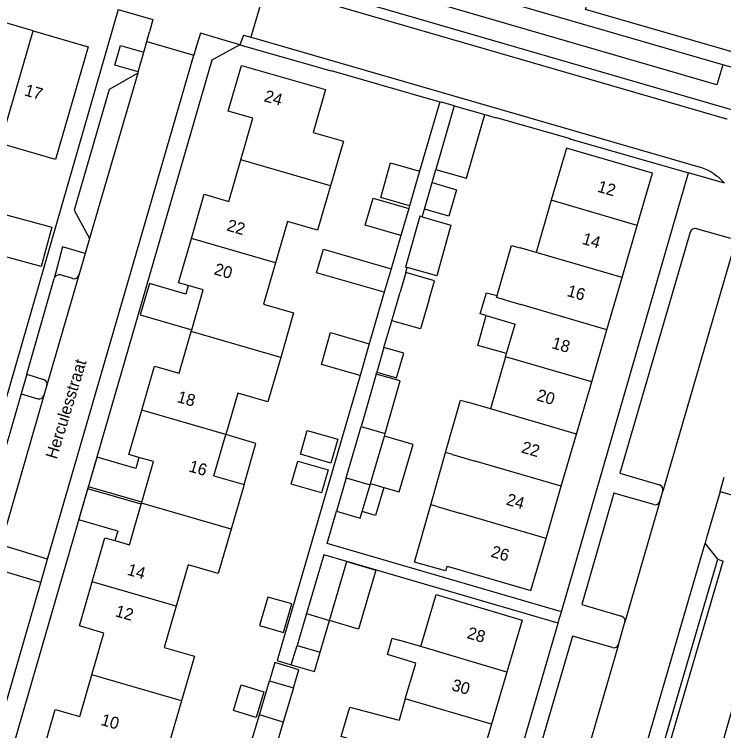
# Model space of a CAD drawing. Extents: x 194485 to 197793, y 468269 to 470822.
# Drawn here: x 196002.8 to 196074.2, y 469426.1 to 469498.3 of the extents above; entities that cross this region are included whole.
import ezdxf

# ---------------------------------------------------------------- set-up
doc = ezdxf.new("R2010")
doc.units = 0
for name, color, linetype in [('BGT grensvlak begroeid terreindeel', 7, 'Continuous'), ('BGT grensvlak gebouwinstallatie plus 1', 7, 'Continuous'), ('BGT grensvlak onbegroeid terreindeel', 7, 'Continuous'), ('BGT grensvlak overig bouwwerk uitbreiding populatie', 7, 'Continuous'), ('BGT grensvlak pand op maaiveld', 7, 'Continuous'), ('BGT grensvlak pand op maaiveld LR', 7, 'Continuous'), ('BGT grensvlak wegdeel', 7, 'Continuous'), ('BGT tekst huisnummerreeks', 7, 'Continuous'), ('BGT tekst openbare ruimte label weg', 7, 'Continuous')]:
    doc.layers.add(name, color=color, linetype=linetype)

msp = doc.modelspace()

# ---------------------------------------------------------------- linework, layer by layer
at = {"layer": 'BGT grensvlak begroeid terreindeel'}
msp.add_line((196074.108, 469493.189), (196042.928, 469502.247), dxfattribs=at)
at = {"layer": 'BGT grensvlak gebouwinstallatie plus 1'}
for p, q in [((196033.217, 469472.25), (196033.915, 469474.616)), ((196033.915, 469474.616), (196040.73, 469472.648)), ((196040.041, 469470.28), (196033.217, 469472.25)), ((196040.73, 469472.648), (196040.041, 469470.28)), ((196016.396, 469471.157), (196015.484, 469468)), ((196020.053, 469470.101), (196016.396, 469471.157)), ((196020.304, 469470.971), (196020.053, 469470.101)), ((196015.484, 469468), (196020.654, 469466.506)), ((196049.448, 469464.932), (196050.291, 469467.936)), ((196052.347, 469464.116), (196049.448, 469464.932)), ((196042.943, 469454.957), (196040.047, 469455.801)), ((196041.553, 469450.185), (196042.943, 469454.957)), ((196010.259, 469450.697), (196011.124, 469453.687)), ((196015.031, 469452.557), (196011.124, 469453.687)), ((196015.348, 469453.655), (196015.031, 469452.557)), ((196009.299, 469447.38), (196010.203, 469450.505)), ((196015.578, 469448.95), (196010.203, 469450.505)), ((196015.634, 469449.142), (196010.259, 469450.697)), ((196038.65, 469451.027), (196039.98, 469450.643)), ((196039.98, 469450.643), (196039.165, 469447.815)), ((196039.98, 469450.643), (196041.553, 469450.185)), ((196039.165, 469447.815), (196037.823, 469448.201)), ((196013.206, 469446.249), (196009.299, 469447.38)), ((196013.206, 469446.249), (196012.927, 469445.284)), ((196030.68, 469432.772), (196031.26, 469434.732)), ((196033.002, 469432.096), (196033.571, 469434.048)), ((196029.033, 469432.996), (196028.487, 469431.163)), ((196031.437, 469432.28), (196029.033, 469432.996)), ((196030.68, 469432.772), (196033.002, 469432.096)), ((196030.89, 469430.447), (196031.437, 469432.28))]:
    msp.add_line(p, q, dxfattribs=at)
for points in [[(196001.736, 469478.141), (196006.584, 469476.832), (196005.518, 469472.883), (196000.67, 469474.192), (196001.736, 469478.141)], [(196025.921, 469450.916), (196027.123, 469455.073), (196024.078, 469455.954)], [(196036.271, 469443.169), (196039.19, 469442.305), (196037.432, 469436.367), (196034.513, 469437.231)]]:
    msp.add_lwpolyline(points, dxfattribs=at)
at = {"layer": 'BGT grensvlak onbegroeid terreindeel'}
msp.add_lwpolyline([(196060.298, 469498.762), (196060.657, 469500), (196068.174, 469525.945), (196074.73, 469524.04), (196075.011, 469523.959), (196078.016, 469523.086), (196078.26, 469523.015), (196083.491, 469521.495), (196077.263, 469500), (196075.615, 469494.313), (196060.298, 469498.762)], dxfattribs=at)
at = {"layer": 'BGT grensvlak overig bouwwerk uitbreiding populatie'}
for p, q in [((196039.696, 469479.813), (196040.676, 469483.302)), ((196040.676, 469483.302), (196043.594, 469482.483)), ((196043.594, 469482.483), (196042.581, 469479.002)), ((196044.078, 469478.667), (196044.859, 469481.333)), ((196044.859, 469481.333), (196047.316, 469480.614)), ((196047.316, 469480.614), (196046.535, 469477.948)), ((196042.581, 469479.002), (196039.696, 469479.813)), ((196046.535, 469477.948), (196044.078, 469478.667)), ((196033.705, 469463.029), (196034.626, 469466.231)), ((196034.626, 469466.231), (196038.534, 469465.105)), ((196038.534, 469465.105), (196037.602, 469461.907)), ((196037.602, 469461.907), (196033.705, 469463.029)), ((196031.604, 469453.968), (196032.295, 469456.365)), ((196032.295, 469456.365), (196035.354, 469455.483)), ((196035.354, 469455.483), (196034.662, 469453.086)), ((196034.662, 469453.086), (196031.604, 469453.968)), ((196030.663, 469450.957), (196031.324, 469453.275)), ((196031.324, 469453.275), (196034.397, 469452.397)), ((196034.397, 469452.397), (196033.735, 469450.08)), ((196033.735, 469450.08), (196030.663, 469450.957)), ((196024.851, 469428.171), (196025.641, 469430.767)), ((196025.641, 469430.767), (196027.922, 469430.073)), ((196027.922, 469430.073), (196027.132, 469427.477)), ((196027.132, 469427.477), (196024.851, 469428.171))]:
    msp.add_line(p, q, dxfattribs=at)
at = {"layer": 'BGT grensvlak pand op maaiveld'}
for p, q in [((196047.073, 469489.065), (196045.242, 469482.642)), ((196038.123, 469477.05), (196038.914, 469479.767)), ((196038.914, 469479.767), (196042.501, 469478.729)), ((196056.849, 469479.541), (196055.316, 469474.29)), ((196042.501, 469478.729), (196041.708, 469476.006)), ((196041.708, 469476.006), (196038.123, 469477.05)), ((196063.981, 469471.758), (196065.512, 469477.01)), ((196055.316, 469474.29), (196053.706, 469474.76)), ((196042.206, 469472.275), (196041.637, 469470.296)), ((196062.45, 469466.507), (196063.981, 469471.758)), ((196040.811, 469467.421), (196041.637, 469470.296)), ((196050.291, 469467.936), (196053.213, 469467.084)), ((196052.347, 469464.116), (196053.213, 469467.084)), ((196020.604, 469466.332), (196020.654, 469466.506)), ((196060.919, 469461.255), (196062.45, 469466.507)), ((196040.006, 469464.733), (196039.284, 469462.237)), ((196052.251, 469463.788), (196050.718, 469458.537)), ((196052.251, 469463.788), (196052.347, 469464.116)), ((196059.389, 469456.003), (196060.919, 469461.255)), ((196050.718, 469458.537), (196048.411, 469459.21)), ((196040.128, 469456.078), (196040.434, 469457.127)), ((196036.213, 469451.598), (196037.728, 469456.78)), ((196022.875, 469451.797), (196024.078, 469455.954)), ((196038.65, 469451.027), (196040.047, 469455.801)), ((196040.047, 469455.801), (196040.128, 469456.078)), ((196057.858, 469450.752), (196059.389, 469456.003)), ((196044.716, 469448.884), (196046.218, 469454.153)), ((196022.875, 469451.797), (196025.921, 469450.916)), ((196036.213, 469451.598), (196035.231, 469448.246)), ((196025.921, 469450.916), (196024.626, 469446.437)), ((196037.823, 469448.201), (196038.612, 469450.897)), ((196038.612, 469450.897), (196038.65, 469451.027)), ((196056.328, 469445.501), (196057.858, 469450.752)), ((196015.578, 469448.95), (196015.606, 469449.046)), ((196015.606, 469449.046), (196015.634, 469449.142)), ((196034.513, 469437.231), (196036.271, 469443.169)), ((196032.208, 469437.934), (196031.26, 469434.732)), ((196033.571, 469434.048), (196034.513, 469437.231)), ((196031.26, 469434.732), (196033.571, 469434.048)), ((196043.714, 469434.613), (196041.498, 469435.27)), ((196042.16, 469429.368), (196043.112, 469432.58)), ((196052.377, 469432.043), (196050.82, 469426.8)), ((196027.465, 469427.734), (196028.487, 469431.163)), ((196028.487, 469431.163), (196030.89, 469430.447)), ((196030.89, 469430.447), (196029.868, 469427.018)), ((196019.629, 469429.159), (196018.328, 469424.661)), ((196042.16, 469429.368), (196041.523, 469427.218)), ((196050.82, 469426.8), (196049.264, 469421.555))]:
    msp.add_line(p, q, dxfattribs=at)
for points in [[(196004.682, 469496.615), (195999.254, 469498.186), (195998.033, 469493.969)], [(196004.682, 469496.615), (196010.242, 469495.005), (196006.958, 469483.664), (196001.397, 469485.267)], [(196025.604, 469483.619), (196026.814, 469487.805), (196024.336, 469488.522), (196025.669, 469493.132), (196034.122, 469490.685), (196032.875, 469486.373), (196035.92, 469485.493), (196034.624, 469481.01)], [(196047.073, 469489.065), (196050.16, 469488.189), (196050.158, 469488.181)], [(196045.242, 469482.642), (196048.329, 469481.766), (196050.158, 469488.181)], [(196065.512, 469477.01), (196067.042, 469482.261), (196058.381, 469484.792), (196056.849, 469479.541)], [(196020.628, 469475.7), (196021.915, 469480.15), (196024.393, 469479.433), (196025.604, 469483.619)], [(196034.624, 469481.01), (196033.327, 469476.525), (196030.282, 469477.406), (196029.081, 469473.255)], [(196043.844, 469477.867), (196043.619, 469477.93), (196042.193, 469472.815), (196042.351, 469472.771)], [(196043.844, 469477.867), (196046.755, 469477.056), (196045.329, 469471.94), (196042.351, 469472.771)], [(196020.304, 469470.971), (196019.341, 469471.249), (196020.628, 469475.7)], [(196051.396, 469469.944), (196052.848, 469474.992), (196053.706, 469474.76)], [(196029.081, 469473.255), (196027.874, 469469.08), (196030.919, 469468.199), (196029.625, 469463.724)], [(196044.511, 469469.47), (196045.08, 469471.45), (196042.206, 469472.275)], [(196020.654, 469466.506), (196021.819, 469470.533), (196020.304, 469470.971)], [(196050.291, 469467.936), (196049.708, 469468.101), (196050.315, 469470.238), (196051.396, 469469.944)], [(196044.511, 469469.47), (196043.685, 469466.595), (196040.811, 469467.421)], [(196015.624, 469458.398), (196016.911, 469462.849), (196019.39, 469462.132), (196020.604, 469466.332)], [(196039.284, 469462.237), (196041.272, 469461.662), (196041.994, 469464.158), (196040.006, 469464.733)], [(196029.625, 469463.724), (196028.328, 469459.241), (196025.283, 469460.121), (196024.078, 469455.954)], [(196039.218, 469462.046), (196038.027, 469457.803), (196037.728, 469456.78)], [(196040.434, 469457.127), (196041.625, 469461.371), (196039.218, 469462.046)], [(196046.218, 469454.153), (196047.722, 469459.43), (196048.411, 469459.21)], [(196015.348, 469453.655), (196014.337, 469453.948), (196015.624, 469458.398)], [(196015.634, 469449.142), (196016.816, 469453.231), (196015.348, 469453.655)], [(196012.927, 469445.284), (196014.395, 469444.86), (196015.578, 469448.95)], [(196046.361, 469442.705), (196046.22, 469442.229), (196043.073, 469443.12), (196044.716, 469448.884)], [(196035.231, 469448.246), (196037.63, 469447.543), (196037.823, 469448.201)], [(196024.626, 469446.437), (196023.33, 469441.957), (196020.285, 469442.837), (196019.084, 469438.686)], [(196010.63, 469441.131), (196011.916, 469445.576), (196012.927, 469445.284)], [(196046.361, 469442.705), (196054.799, 469440.256), (196056.328, 469445.501)], [(196036.271, 469443.169), (196033.96, 469443.853), (196032.208, 469437.934)], [(196010.609, 469431.768), (196011.824, 469435.969), (196009.345, 469436.686), (196010.63, 469441.131)], [(196043.714, 469434.613), (196045.267, 469439.857), (196053.933, 469437.287), (196052.377, 469432.043)], [(196027.485, 469436.719), (196029.887, 469436.025), (196030.719, 469438.903), (196028.317, 469439.597), (196027.485, 469436.719)], [(196019.084, 469438.686), (196017.883, 469434.532), (196020.928, 469433.651), (196019.629, 469429.159)], [(196043.112, 469432.58), (196043.232, 469432.957), (196040.38, 469433.819), (196040.848, 469435.467), (196041.498, 469435.27)], [(196005.63, 469423.839), (196006.915, 469428.284), (196009.394, 469427.567), (196010.609, 469431.768)], [(196040.606, 469424.123), (196035.704, 469425.569), (196036.572, 469428.519), (196041.523, 469427.218)], [(196029.868, 469427.018), (196028.68, 469423.03), (196026.277, 469423.746), (196027.465, 469427.734)]]:
    msp.add_lwpolyline(points, dxfattribs=at)
at = {"layer": 'BGT grensvlak pand op maaiveld LR'}
for p, q in [((196001.397, 469485.267), (196004.682, 469496.615)), ((196034.624, 469481.01), (196025.604, 469483.619)), ((196065.512, 469477.01), (196056.849, 469479.541)), ((196029.081, 469473.255), (196020.628, 469475.7)), ((196063.981, 469471.758), (196055.316, 469474.29)), ((196052.174, 469469.509), (196053.784, 469469.039)), ((196062.45, 469466.507), (196053.784, 469469.039)), ((196029.625, 469463.724), (196020.604, 469466.332)), ((196060.919, 469461.255), (196052.251, 469463.788)), ((196024.078, 469455.954), (196015.624, 469458.398)), ((196059.389, 469456.003), (196050.718, 469458.537)), ((196037.728, 469456.78), (196040.128, 469456.078)), ((196046.892, 469453.956), (196046.218, 469454.153)), ((196046.892, 469453.956), (196049.186, 469453.287)), ((196057.858, 469450.752), (196049.186, 469453.287)), ((196036.213, 469451.598), (196038.612, 469450.897)), ((196024.626, 469446.437), (196015.606, 469449.046)), ((196045.372, 469448.701), (196044.716, 469448.884)), ((196045.372, 469448.701), (196047.653, 469448.035)), ((196056.328, 469445.501), (196047.653, 469448.035)), ((196019.084, 469438.686), (196010.63, 469441.131)), ((196032.208, 469437.934), (196034.513, 469437.231)), ((196052.377, 469432.043), (196043.714, 469434.613)), ((196019.629, 469429.159), (196010.609, 469431.768)), ((196050.82, 469426.8), (196042.16, 469429.368)), ((196029.868, 469427.018), (196027.465, 469427.734))]:
    msp.add_line(p, q, dxfattribs=at)
msp.add_lwpolyline([(196052.174, 469469.509), (196051.344, 469469.762), (196051.396, 469469.944)], dxfattribs=at)
at = {"layer": 'BGT grensvlak wegdeel'}
for p, q in [((196076.268, 469488.297), (196027.679, 469502.406)), ((196028.123, 469501.21), (196026.603, 469495.968)), ((196073.524, 469491.18), (196042.344, 469500.237)), ((196016.131, 469495.52), (196016.413, 469496.495)), ((196025.866, 469496.181), (196025.489, 469495.209)), ((196025.866, 469496.181), (196026.603, 469495.968)), ((196026.603, 469495.968), (196026.887, 469495.886)), ((196026.887, 469495.886), (196071.824, 469482.885)), ((196015.824, 469494.457), (196016.131, 469495.52)), ((196016.131, 469495.52), (196020.874, 469494.146)), ((196015.255, 469492.485), (196015.824, 469494.457)), ((196006.137, 469443.403), (196020.874, 469494.146)), ((196074.108, 469493.189), (196073.524, 469491.18)), ((196076.239, 469492.57), (196074.108, 469493.189)), ((196015.216, 469492.348), (196010.362, 469475.684)), ((196015.255, 469492.485), (196015.216, 469492.348)), ((196045.63, 469489.474), (196043.594, 469482.483)), ((196045.63, 469489.474), (196045.793, 469489.428)), ((196047.073, 469489.065), (196045.793, 469489.428)), ((196044.859, 469481.333), (196045.242, 469482.642)), ((196057.878, 469438.126), (196070.65, 469482.307)), ((196074.277, 469481.27), (196070.65, 469482.307)), ((196042.581, 469479.002), (196042.501, 469478.729)), ((196043.844, 469477.867), (196044.078, 469478.667)), ((196074.943, 469475.688), (196071.462, 469476.673)), ((196010.362, 469475.684), (196009.931, 469474.202)), ((196041.708, 469476.006), (196040.73, 469472.648)), ((196075.551, 469476.004), (196068.084, 469450.263)), ((196009.931, 469474.202), (196009.293, 469472.005)), ((196042.206, 469472.275), (196042.351, 469472.771)), ((196004.057, 469462.023), (196006.822, 469471.684)), ((196009.293, 469472.005), (196006.084, 469460.916)), ((196008.673, 469471.664), (196007.443, 469472.025)), ((196040.041, 469470.28), (196038.534, 469465.105)), ((196040.006, 469464.733), (196040.811, 469467.421)), ((196004.057, 469462.023), (196003.485, 469460.053)), ((196004.057, 469462.023), (196005.744, 469461.512)), ((196039.218, 469462.046), (196039.284, 469462.237)), ((196006.084, 469460.916), (196005.776, 469459.878)), ((196003.485, 469460.053), (195999.194, 469445.251)), ((196005.776, 469459.878), (196001.432, 469444.861)), ((196003.485, 469460.053), (196005.161, 469459.56)), ((196073.843, 469450.221), (196074.264, 469451.669)), ((196067.778, 469449.214), (196068.084, 469450.263)), ((196067.778, 469449.214), (196064.259, 469437.061)), ((196006.137, 469443.403), (196001.432, 469444.861)), ((196065.19, 469420.454), (196072.335, 469445.032)), ((196073.605, 469443.424), (196072.335, 469445.032)), ((196005.459, 469441.07), (196006.137, 469443.403)), ((196065.227, 469414.798), (196073.605, 469443.424)), ((196065.786, 469414.645), (196074.147, 469443.212)), ((196073.605, 469443.424), (196074.147, 469443.212)), ((196057.545, 469436.973), (196036.271, 469443.169)), ((196005.459, 469441.07), (196000.721, 469442.48)), ((196063.618, 469434.837), (196064.259, 469437.061)), ((196063.618, 469434.837), (196060.081, 469422.6))]:
    msp.add_line(p, q, dxfattribs=at)
for points in [[(196028.412, 469501.126), (196074.504, 469487.759), (196074.544, 469487.747)], [(196013.248, 469498.757), (195993.266, 469429.464), (195978.11, 469402.225)], [(196013.248, 469498.757), (196016.758, 469497.74), (196016.413, 469496.495)], [(196025.489, 469495.209), (196021.539, 469496.354), (196021.151, 469495.101), (196020.874, 469494.146)], [(196025.489, 469495.209), (196022.688, 469493.646), (196002.778, 469424.961), (195984.408, 469391.841)], [(196015.255, 469492.485), (196012.928, 469493.148), (196013.49, 469495.14), (196015.824, 469494.457)], [(196025.489, 469495.209), (196034.705, 469492.585), (196034.709, 469492.6), (196042.729, 469490.298), (196045.63, 469489.474)], [(196015.216, 469492.348), (196012.347, 469490.707), (196008.816, 469478.547), (196010.362, 469475.684)], [(196050.158, 469488.181), (196051.311, 469487.851), (196051.317, 469487.872), (196058.744, 469485.756), (196058.735, 469485.723), (196070.65, 469482.307)], [(196070.846, 469476.333), (196063.741, 469452.08), (196067.747, 469450.881)], [(196009.931, 469474.202), (196007.651, 469474.854), (196006.96, 469472.166), (196006.822, 469471.684)], [(196037.602, 469461.907), (196029.242, 469433.198), (196030.68, 469432.772)], [(196067.169, 469448.901), (196063.152, 469450.054), (196059.921, 469438.862), (196063.92, 469437.679)], [(196073.843, 469450.221), (196080.752, 469448.209), (196068.543, 469405.658), (196061.503, 469407.768)], [(196073.843, 469450.221), (196072.491, 469445.568), (196072.335, 469445.032)], [(196057.878, 469438.126), (196034.291, 469444.996), (196035.231, 469448.246)], [(195984.717, 469396.439), (196000.995, 469425.698), (196005.459, 469441.07)], [(196057.545, 469436.973), (196057.559, 469437.021), (196057.878, 469438.126)], [(196043.939, 469392.416), (196045.115, 469395.329), (196046.642, 469399.741), (196049.715, 469410.089), (196057.545, 469436.973)], [(196063.002, 469434.507), (196058.994, 469435.67), (196055.7, 469424.408), (196059.741, 469423.219)]]:
    msp.add_lwpolyline(points, dxfattribs=at)
for centre, radius, start, end in [((196070.003, 469477.448), 5.734, 41.80049, 71.4795), ((196071.325, 469476.193), 0.499, 74.09312, 163.69971), ((196007.308, 469471.534), 0.509, 74.6775, 162.86614), ((196008.805, 469472.157), 0.511, 254.97813, 342.64346), ((196005.601, 469461.035), 0.498, 346.15066, 73.25625), ((196005.304, 469460.038), 0.499, 253.36846, 341.31609), ((196067.59, 469450.395), 0.511, 345.07953, 72.12839), ((196067.309, 469449.378), 0.497, 253.68862, 340.71384), ((196063.768, 469437.194), 0.509, 344.89594, 72.59745), ((196063.142, 469434.985), 0.498, 253.61417, 342.74301)]:
    msp.add_arc(centre, radius, start, end, dxfattribs=at)

# ---------------------------------------------------------------- texts
at = {"layer": 'BGT tekst huisnummerreeks'}
for s, rotation, p in [('17', 343.9, (196003.733, 469490.118)), ('24', 343.9, (196027.865, 469489.534)), ('12', 343.8, (196061.417, 469480.425)), ('22', 343.9, (196024.105, 469476.517)), ('14', 343.7, (196059.882, 469475.177)), ('20', 343.9, (196022.825, 469472.107)), ('16', 343.7, (196058.348, 469469.927)), ('18', 343.7, (196056.817, 469464.675)), ('18', 343.9, (196019.102, 469459.247)), ('20', 343.8, (196055.29, 469459.421)), ('22', 343.7, (196053.763, 469454.17)), ('16', 343.9, (196020.282, 469452.262)), ('24', 343.8, (196052.23, 469448.917)), ('26', 343.7, (196050.696, 469443.673)), ('14', 343.9, (196014.077, 469441.86)), ('12', 343.9, (196012.874, 469437.683)), ('28', 343.5, (196048.291, 469435.482)), ('30', 343.5, (196046.739, 469430.238)), ('10', 343.9, (196011.432, 469426.741))]:
    msp.add_text(s, height=1.2, rotation=rotation, dxfattribs=at).set_placement(p)
at = {"layer": 'BGT tekst openbare ruimte label weg'}
msp.add_text('Herculesstraat', height=1.2, rotation=73, dxfattribs=at).set_placement((196007.055, 469453.413))

doc.saveas('drawing.dxf')
